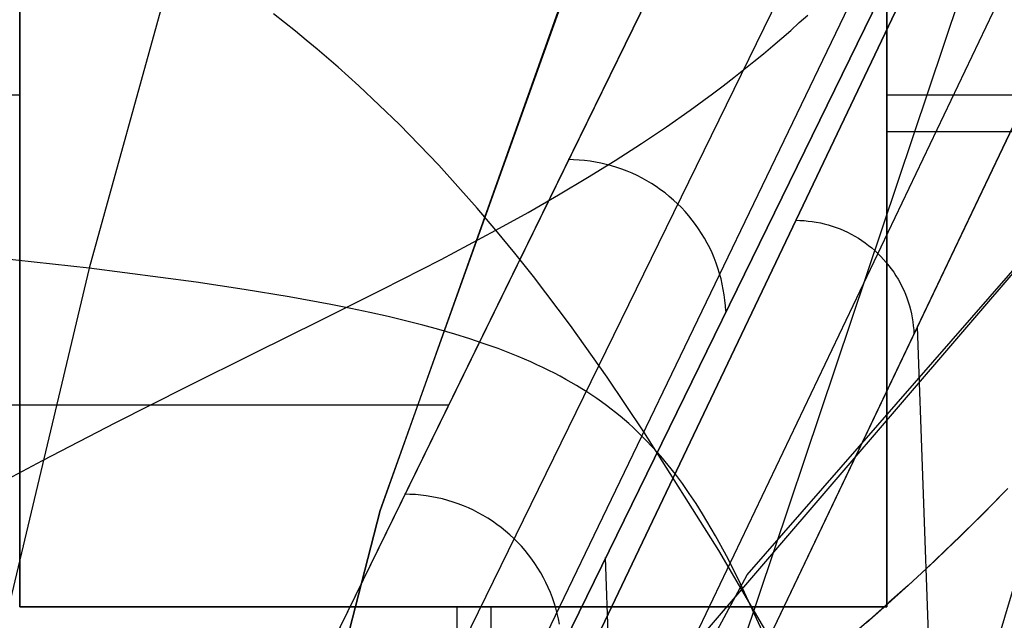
# Model space of a CAD drawing. Header units: millimetres. Extents: x -273 to 273, y -240 to 302.
# Tile 277 of 280: x 222 to 234.49, y 235.54 to 243.16. Entities that reach past the tile are written whole.
import ezdxf

# ---------------------------------------------------------------- set-up
doc = ezdxf.new("R2010")
doc.units = ezdxf.units.MM
doc.header["$MEASUREMENT"] = 0
doc.layers.add('IGES level 1', color=7, linetype='Continuous', true_color=0x3e413d)
doc.layers.add('IGES level 2', color=7, linetype='Continuous', true_color=0x008000)

msp = doc.modelspace()

# ---------------------------------------------------------------- linework, layer by layer
at = {"layer": 'IGES level 1'}
for p, q in [((228.542, 233.687, 420.443), (238.559, 254.709)), ((238.559, 254.709), (228.542, 233.687, 420.443)), ((229.583, 233.266, 420.447), (239.601, 254.288, 0)), ((240.057, 253.268), (230.041, 232.241, 420.406)), ((230.041, 232.241, 420.406), (240.057, 253.268)), ((222.242, 227.642, 421.314), (232.641, 248.902, 6)), ((232.641, 248.902, 6), (222.242, 227.642, 421.314)), ((222, 235.709), (222, 248.709)), ((222, 248.709, 6), (222, 235.709, 6)), ((222, 235.709, 3), (222, 248.709, 3)), ((222, 248.709, 6), (222, 235.709, 6)), ((222, 235.709), (222, 248.709)), ((233, 248.709), (233, 235.709)), ((233, 235.709, 6), (233, 248.709, 6)), ((233, 248.709, 3), (233, 235.709, 3)), ((233, 235.709, 6), (233, 248.709, 6)), ((233, 248.709), (233, 235.709)), ((234.022, 248.347, 6), (223.626, 227.073, 421.464)), ((234.637, 246.981, 6), (224.233, 225.699, 421.551)), ((224.233, 225.699, 421.551), (234.637, 246.981, 6)), ((224.579, 215.578, 421.771), (234.687, 245.724, 6)), ((215, 242.208), (222, 242.208)), ((222, 242.209), (222, 242.209, 6)), ((233, 242.209), (233, 242.209, 6)), ((233, 242.208), (240.492, 242.208)), ((233, 241.744, 6), (234.843, 241.744, 6)), ((229.026, 241.383, 152.85), (228.956, 241.385, 152.849)), ((229.096, 241.38, 152.852), (229.026, 241.383, 152.85)), ((229.165, 241.373, 152.853), (229.096, 241.38, 152.852)), ((229.234, 241.365, 152.855), (229.165, 241.373, 152.853)), ((229.303, 241.354, 152.856), (229.234, 241.365, 152.855)), ((229.371, 241.341, 152.857), (229.303, 241.354, 152.856)), ((229.439, 241.325, 152.858), (229.371, 241.341, 152.857)), ((229.506, 241.307, 152.859), (229.439, 241.325, 152.858)), ((229.573, 241.287, 152.859), (229.506, 241.307, 152.859)), ((229.639, 241.264, 152.86), (229.573, 241.287, 152.859)), ((229.704, 241.239, 152.86), (229.639, 241.264, 152.86)), ((229.768, 241.212, 152.86), (229.704, 241.239, 152.86)), ((229.831, 241.182, 152.86), (229.768, 241.212, 152.86)), ((229.893, 241.151, 152.86), (229.831, 241.182, 152.86)), ((229.954, 241.117, 152.86), (229.893, 241.151, 152.86)), ((230.014, 241.081, 152.86), (229.954, 241.117, 152.86)), ((230.072, 241.043, 152.859), (230.014, 241.081, 152.86)), ((230.129, 241.003, 152.859), (230.072, 241.043, 152.859)), ((230.185, 240.962, 152.858), (230.129, 241.003, 152.859)), ((230.239, 240.918, 152.857), (230.185, 240.962, 152.858)), ((230.292, 240.872, 152.856), (230.239, 240.918, 152.857)), ((230.343, 240.825, 152.855), (230.292, 240.872, 152.856)), ((230.392, 240.776, 152.854), (230.343, 240.825, 152.855)), ((230.44, 240.725, 152.852), (230.392, 240.776, 152.854)), ((230.485, 240.672, 152.851), (230.44, 240.725, 152.852)), ((230.529, 240.618, 152.849), (230.485, 240.672, 152.851)), ((230.571, 240.563, 152.847), (230.529, 240.618, 152.849)), ((230.611, 240.506, 152.845), (230.571, 240.563, 152.847)), ((231.843, 240.615, 281.886), (231.896, 240.614, 281.888)), ((231.896, 240.614, 281.888), (231.948, 240.611, 281.889)), ((231.948, 240.611, 281.889), (232, 240.606, 281.89)), ((232, 240.606, 281.89), (232.052, 240.6, 281.891)), ((232.052, 240.6, 281.891), (232.103, 240.592, 281.891)), ((232.103, 240.592, 281.891), (232.155, 240.582, 281.892)), ((232.155, 240.582, 281.892), (232.205, 240.57, 281.893)), ((232.205, 240.57, 281.893), (232.256, 240.556, 281.893)), ((232.256, 240.556, 281.893), (232.306, 240.541, 281.894)), ((232.306, 240.541, 281.894), (232.355, 240.524, 281.894)), ((232.355, 240.524, 281.894), (232.404, 240.505, 281.894)), ((230.649, 240.448, 152.843), (230.611, 240.506, 152.845)), ((230.685, 240.388, 152.841), (230.649, 240.448, 152.843)), ((232.404, 240.505, 281.894), (232.452, 240.485, 281.894)), ((232.452, 240.485, 281.894), (232.5, 240.463, 281.894)), ((232.5, 240.463, 281.894), (232.546, 240.439, 281.894)), ((232.546, 240.439, 281.894), (232.592, 240.414, 281.894)), ((232.592, 240.414, 281.894), (232.637, 240.387, 281.894)), ((230.719, 240.327, 152.839), (230.685, 240.388, 152.841)), ((230.751, 240.265, 152.836), (230.719, 240.327, 152.839)), ((232.637, 240.387, 281.894), (232.681, 240.358, 281.893)), ((232.681, 240.358, 281.893), (232.723, 240.328, 281.893)), ((232.723, 240.328, 281.893), (232.765, 240.297, 281.892)), ((232.765, 240.297, 281.892), (232.806, 240.264, 281.892)), ((230.781, 240.202, 152.834), (230.751, 240.265, 152.836)), ((230.808, 240.138, 152.831), (230.781, 240.202, 152.834)), ((232.806, 240.264, 281.892), (232.845, 240.23, 281.891)), ((232.845, 240.23, 281.891), (232.884, 240.194, 281.89)), ((232.884, 240.194, 281.89), (232.921, 240.157, 281.889)), ((232.921, 240.157, 281.889), (232.956, 240.119, 281.888)), ((230.833, 240.073, 152.829), (230.808, 240.138, 152.831)), ((230.856, 240.008, 152.826), (230.833, 240.073, 152.829)), ((232.956, 240.119, 281.888), (232.991, 240.08, 281.887)), ((232.991, 240.08, 281.887), (233.024, 240.039, 281.886)), ((233.024, 240.039, 281.886), (233.055, 239.998, 281.884)), ((230.877, 239.941, 152.823), (230.856, 240.008, 152.826)), ((230.895, 239.874, 152.82), (230.877, 239.941, 152.823)), ((233.055, 239.998, 281.884), (233.085, 239.955, 281.883)), ((233.085, 239.955, 281.883), (233.114, 239.911, 281.881)), ((233.114, 239.911, 281.881), (233.141, 239.866, 281.88)), ((230.911, 239.806, 152.817), (230.895, 239.874, 152.82)), ((230.924, 239.738, 152.814), (230.911, 239.806, 152.817)), ((233.141, 239.866, 281.88), (233.166, 239.821, 281.878)), ((233.166, 239.821, 281.878), (233.19, 239.774, 281.876)), ((233.19, 239.774, 281.876), (233.212, 239.727, 281.875)), ((230.935, 239.669, 152.811), (230.924, 239.738, 152.814)), ((230.944, 239.6, 152.807), (230.935, 239.669, 152.811)), ((233.212, 239.727, 281.875), (233.233, 239.679, 281.873)), ((233.233, 239.679, 281.873), (233.251, 239.63, 281.871)), ((230.95, 239.531, 152.804), (230.944, 239.6, 152.807)), ((230.954, 239.462, 152.8), (230.95, 239.531, 152.804)), ((233.251, 239.63, 281.871), (233.268, 239.581, 281.869)), ((233.268, 239.581, 281.869), (233.284, 239.531, 281.866)), ((233.284, 239.531, 281.866), (233.297, 239.481, 281.864)), ((233.297, 239.481, 281.864), (233.309, 239.43, 281.862)), ((233.309, 239.43, 281.862), (233.319, 239.378, 281.86)), ((233.319, 239.378, 281.86), (233.328, 239.327, 281.857)), ((233.328, 239.327, 281.857), (233.334, 239.275, 281.855)), ((233.334, 239.275, 281.855), (233.339, 239.223, 281.852)), ((233.339, 239.223, 281.852), (233.342, 239.171, 281.85)), ((234.787, 200.317, 280.565), (233.385, 239.263, 280.02)), ((205.981, 238.272, 213.657), (227.434, 238.272, 213.657)), ((224.99, 203.525, 422.032), (235.016, 237.338, 6)), ((226.949, 237.136, 235.814), (226.879, 237.138, 235.812)), ((227.018, 237.133, 235.815), (226.949, 237.136, 235.814)), ((227.088, 237.126, 235.817), (227.018, 237.133, 235.815)), ((227.157, 237.118, 235.818), (227.088, 237.126, 235.817)), ((227.226, 237.107, 235.819), (227.157, 237.118, 235.818)), ((227.294, 237.094, 235.82), (227.226, 237.107, 235.819)), ((227.362, 237.078, 235.821), (227.294, 237.094, 235.82)), ((227.429, 237.06, 235.822), (227.362, 237.078, 235.821)), ((227.496, 237.039, 235.822), (227.429, 237.06, 235.822)), ((227.562, 237.017, 235.823), (227.496, 237.039, 235.822)), ((227.627, 236.992, 235.823), (227.562, 237.017, 235.823)), ((227.691, 236.965, 235.824), (227.627, 236.992, 235.823)), ((227.754, 236.935, 235.824), (227.691, 236.965, 235.824)), ((227.816, 236.903, 235.824), (227.754, 236.935, 235.824)), ((227.877, 236.87, 235.823), (227.816, 236.903, 235.824)), ((227.937, 236.834, 235.823), (227.877, 236.87, 235.823)), ((227.995, 236.796, 235.823), (227.937, 236.834, 235.823)), ((228.052, 236.756, 235.822), (227.995, 236.796, 235.823)), ((228.108, 236.714, 235.821), (228.052, 236.756, 235.822)), ((228.162, 236.67, 235.82), (228.108, 236.714, 235.821)), ((228.215, 236.625, 235.819), (228.162, 236.67, 235.82)), ((228.266, 236.577, 235.818), (228.215, 236.625, 235.819)), ((228.315, 236.528, 235.817), (228.266, 236.577, 235.818)), ((228.363, 236.477, 235.815), (228.315, 236.528, 235.817)), ((228.409, 236.425, 235.814), (228.363, 236.477, 235.815)), ((228.453, 236.371, 235.812), (228.409, 236.425, 235.814)), ((228.495, 236.315, 235.81), (228.453, 236.371, 235.812)), ((228.535, 236.258, 235.808), (228.495, 236.315, 235.81)), ((229.426, 236.337, 213.814), (230.196, 215.125, 214.085)), ((228.573, 236.2, 235.806), (228.535, 236.258, 235.808)), ((228.609, 236.14, 235.804), (228.573, 236.2, 235.806)), ((228.643, 236.079, 235.802), (228.609, 236.14, 235.804)), ((228.674, 236.017, 235.8), (228.643, 236.079, 235.802)), ((228.704, 235.954, 235.797), (228.674, 236.017, 235.8)), ((228.731, 235.89, 235.795), (228.704, 235.954, 235.797)), ((228.756, 235.825, 235.792), (228.731, 235.89, 235.795)), ((228.779, 235.759, 235.789), (228.756, 235.825, 235.792)), ((222, 235.709, 6), (222, 235.709)), ((233, 235.709), (222, 235.709)), ((222, 235.709), (222, 235.709, 6)), ((222, 235.709, 6), (233, 235.709, 6)), ((233, 235.709, 3), (222, 235.709, 3)), ((222, 235.709, 6), (233, 235.709, 6)), ((233, 235.709), (222, 235.709)), ((227.5, 235.709), (227.5, 235.709, 6)), ((227.55, 234.588, 6), (227.55, 235.709, 6)), ((227.981, 229.709), (227.981, 235.709)), ((228.8, 235.693, 235.786), (228.779, 235.759, 235.789)), ((228.818, 235.626, 235.783), (228.8, 235.693, 235.786)), ((233, 235.709), (233, 235.709, 6)), ((233, 235.709, 6), (233, 235.709)), ((228.834, 235.558, 235.78), (228.818, 235.626, 235.783)), ((228.847, 235.49, 235.777), (228.834, 235.558, 235.78))]:
    msp.add_line(p, q, dxfattribs=at)
at = {"layer": 'IGES level 2', "color": 31, "true_color": 0xfabe47}
for p, q in [((227.066, 255.147, 772.296), (222.882, 240.007, 586.845)), ((226.573, 236.931, 545.676), (232.15, 252.543, 774.194)), ((231.978, 252.129, 766.412), (226.573, 236.931, 545.676)), ((235.275, 249.078, 767.972), (228.305, 234.584, 509.086)), ((225.359, 243.125, 794.708), (225.219, 243.234, 794.819)), ((231.888, 243.124, 794.368), (231.994, 243.221, 794.419)), ((225.498, 243.014, 794.593), (225.359, 243.125, 794.708)), ((231.667, 242.928, 794.254), (231.779, 243.026, 794.313)), ((231.779, 243.026, 794.313), (231.888, 243.124, 794.368)), ((225.635, 242.901, 794.473), (225.498, 243.014, 794.593)), ((225.771, 242.788, 794.35), (225.635, 242.901, 794.473)), ((231.552, 242.829, 794.19), (231.667, 242.928, 794.254)), ((226.039, 242.557, 794.092), (225.771, 242.788, 794.35)), ((231.433, 242.729, 794.121), (231.552, 242.829, 794.19)), ((231.311, 242.629, 794.048), (231.433, 242.729, 794.121)), ((226.302, 242.32, 793.817), (226.039, 242.557, 794.092)), ((231.056, 242.426, 793.887), (231.186, 242.528, 793.97)), ((231.186, 242.528, 793.97), (231.311, 242.629, 794.048)), ((230.924, 242.324, 793.799), (231.056, 242.426, 793.887)), ((226.561, 242.078, 793.526), (226.302, 242.32, 793.817)), ((230.787, 242.221, 793.706), (230.924, 242.324, 793.799)), ((230.503, 242.013, 793.503), (230.787, 242.221, 793.706)), ((226.816, 241.83, 793.219), (226.561, 242.078, 793.526)), ((236.435, 242.092, 715.473), (230.67, 235.364, 568.336)), ((231.227, 236.115, 586.501), (236.435, 242.092, 715.473)), ((230.202, 241.803, 793.279), (230.503, 242.013, 793.503)), ((227.067, 241.575, 792.894), (226.816, 241.83, 793.219)), ((229.886, 241.59, 793.032), (230.202, 241.803, 793.279)), ((227.314, 241.314, 792.552), (227.067, 241.575, 792.894)), ((229.553, 241.375, 792.761), (229.886, 241.59, 793.032)), ((227.559, 241.046, 792.193), (227.314, 241.314, 792.552)), ((229.202, 241.157, 792.465), (229.553, 241.375, 792.761)), ((228.834, 240.937, 792.143), (229.202, 241.157, 792.465)), ((227.801, 240.771, 791.816), (227.559, 241.046, 792.193)), ((228.447, 240.714, 791.796), (228.834, 240.937, 792.143)), ((228.041, 240.488, 791.42), (227.801, 240.771, 791.816)), ((228.041, 240.488, 791.42), (228.447, 240.714, 791.796)), ((227.344, 240.118, 790.753), (228.041, 240.488, 791.42)), ((228.279, 240.198, 791.007), (228.041, 240.488, 791.42)), ((222.882, 240.007, 586.845), (219.58, 240.368, 586.64)), ((228.515, 239.9, 790.576), (228.279, 240.198, 791.007)), ((226.599, 239.737, 790.008), (227.344, 240.118, 790.753)), ((222.882, 240.007, 586.845), (221.856, 235.702, 509.045)), ((224.238, 239.829, 586.894), (222.882, 240.007, 586.845)), ((228.984, 239.279, 789.656), (228.515, 239.9, 790.576)), ((224.849, 239.738, 586.903), (224.238, 239.829, 586.894)), ((225.418, 239.644, 586.901), (224.849, 239.738, 586.903)), ((225.948, 239.547, 586.888), (225.418, 239.644, 586.901)), ((225.81, 239.343, 789.182), (226.599, 239.737, 790.008)), ((226.198, 239.497, 586.877), (225.948, 239.547, 586.888)), ((226.439, 239.446, 586.864), (226.198, 239.497, 586.877)), ((226.672, 239.394, 586.847), (226.439, 239.446, 586.864)), ((226.895, 239.341, 586.827), (226.672, 239.394, 586.847)), ((224.982, 238.932, 788.27), (225.81, 239.343, 789.182)), ((227.111, 239.286, 586.804), (226.895, 239.341, 586.827)), ((227.318, 239.229, 586.777), (227.111, 239.286, 586.804)), ((229.451, 238.624, 788.659), (228.984, 239.279, 789.656)), ((227.517, 239.171, 586.748), (227.318, 239.229, 586.777)), ((227.708, 239.111, 586.714), (227.517, 239.171, 586.748)), ((227.892, 239.049, 586.678), (227.708, 239.111, 586.714)), ((228.069, 238.986, 586.638), (227.892, 239.049, 586.678)), ((224.116, 238.502, 787.269), (224.982, 238.932, 788.27)), ((228.239, 238.92, 586.595), (228.069, 238.986, 586.638)), ((228.322, 238.886, 586.572), (228.239, 238.92, 586.595)), ((228.403, 238.852, 586.548), (228.322, 238.886, 586.572)), ((228.482, 238.817, 586.523), (228.403, 238.852, 586.548)), ((228.56, 238.782, 586.497), (228.482, 238.817, 586.523)), ((228.636, 238.746, 586.471), (228.56, 238.782, 586.497)), ((228.71, 238.71, 586.443), (228.636, 238.746, 586.471)), ((228.783, 238.673, 586.414), (228.71, 238.71, 586.443)), ((228.855, 238.635, 586.385), (228.783, 238.673, 586.414)), ((228.925, 238.596, 586.355), (228.855, 238.635, 586.385)), ((228.994, 238.557, 586.323), (228.925, 238.596, 586.355)), ((229.062, 238.518, 586.291), (228.994, 238.557, 586.323)), ((229.918, 237.931, 787.584), (229.451, 238.624, 788.659)), ((223.218, 238.047, 786.176), (224.116, 238.502, 787.269)), ((229.128, 238.477, 586.257), (229.062, 238.518, 586.291)), ((229.193, 238.436, 586.223), (229.128, 238.477, 586.257)), ((229.257, 238.394, 586.188), (229.193, 238.436, 586.223)), ((229.319, 238.352, 586.151), (229.257, 238.394, 586.188)), ((229.381, 238.309, 586.114), (229.319, 238.352, 586.151)), ((229.441, 238.265, 586.076), (229.381, 238.309, 586.114)), ((229.5, 238.22, 586.036), (229.441, 238.265, 586.076)), ((229.558, 238.175, 585.996), (229.5, 238.22, 586.036)), ((229.615, 238.128, 585.955), (229.558, 238.175, 585.996)), ((222.29, 237.567, 784.986), (223.218, 238.047, 786.176)), ((229.671, 238.081, 585.912), (229.615, 238.128, 585.955)), ((229.725, 238.034, 585.869), (229.671, 238.081, 585.912)), ((229.779, 237.985, 585.824), (229.725, 238.034, 585.869)), ((229.832, 237.935, 585.778), (229.779, 237.985, 585.824)), ((229.884, 237.885, 585.732), (229.832, 237.935, 585.778)), ((230.866, 236.426, 785.19), (229.918, 237.931, 787.584)), ((229.935, 237.834, 585.684), (229.884, 237.885, 585.732)), ((230.035, 237.729, 585.585), (229.935, 237.834, 585.684)), ((230.132, 237.621, 585.482), (230.035, 237.729, 585.585)), ((221.336, 237.056, 783.696), (222.29, 237.567, 784.986)), ((230.226, 237.508, 585.374), (230.132, 237.621, 585.482)), ((230.317, 237.392, 585.262), (230.226, 237.508, 585.374)), ((230.406, 237.273, 585.145), (230.317, 237.392, 585.262)), ((230.493, 237.149, 585.024), (230.406, 237.273, 585.145)), ((230.578, 237.021, 584.898), (230.493, 237.149, 585.024)), ((234.355, 237.029, 785.02), (234.492, 237.17, 785.121)), ((234.531, 237.21, 785.149), (234.437, 237.113, 785.081)), ((230.661, 236.889, 584.767), (230.578, 237.021, 584.898)), ((234.214, 236.886, 784.909), (234.355, 237.029, 785.02)), ((234.437, 237.113, 785.081), (234.341, 237.015, 785.009)), ((225.636, 233.279, 441.653), (226.573, 236.931, 545.676)), ((226.573, 236.931, 545.676), (225.636, 233.279, 441.653)), ((234.341, 237.015, 785.009), (234.143, 236.816, 784.852)), ((230.824, 236.612, 584.49), (230.661, 236.889, 584.767)), ((234.143, 236.816, 784.852), (233.937, 236.614, 784.678)), ((234.068, 236.742, 784.79), (234.214, 236.886, 784.909)), ((233.918, 236.595, 784.662), (234.068, 236.742, 784.79)), ((230.984, 236.317, 584.194), (230.824, 236.612, 584.49)), ((233.937, 236.614, 784.678), (233.723, 236.407, 784.487)), ((233.764, 236.446, 784.524), (233.918, 236.595, 784.662)), ((231.849, 234.748, 782.457), (230.866, 236.426, 785.19)), ((233.723, 236.407, 784.487), (233.499, 236.196, 784.277)), ((233.605, 236.295, 784.377), (233.764, 236.446, 784.524)), ((231.142, 236.003, 583.878), (230.984, 236.317, 584.194)), ((233.442, 236.141, 784.22), (233.605, 236.295, 784.377)), ((233.499, 236.196, 784.277), (233.267, 235.981, 784.047)), ((228.677, 231.409, 441.904), (231.227, 236.115, 586.501)), ((233.273, 235.986, 784.053), (233.442, 236.141, 784.22)), ((231.423, 235.397, 583.268), (231.142, 236.003, 583.878)), ((233.267, 235.981, 784.047), (233.025, 235.762, 783.798)), ((233.1, 235.828, 783.876), (233.273, 235.986, 784.053)), ((232.922, 235.668, 783.688), (233.1, 235.828, 783.876)), ((232.739, 235.506, 783.49), (232.922, 235.668, 783.688)), ((233.025, 235.762, 783.798), (232.774, 235.538, 783.529)), ((232.774, 235.538, 783.529), (232.512, 235.31, 783.238))]:
    msp.add_line(p, q, dxfattribs=at)

doc.saveas('drawing.dxf')
